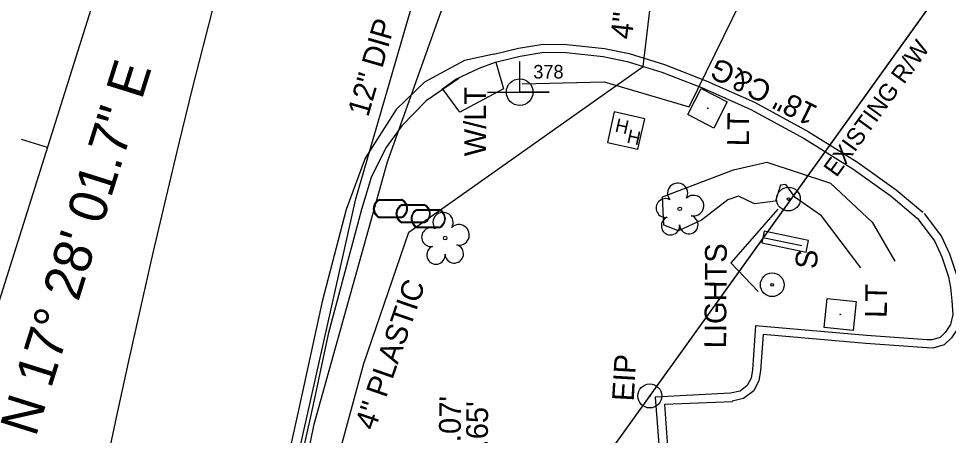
# Model space of a CAD drawing. Extents: x 945964 to 948456, y 631061 to 636061.
# Drawn here: x 946833.5 to 947004.7, y 633276.9 to 633353.6 of the extents above; entities that cross this region are included whole.
import ezdxf

# ---------------------------------------------------------------- set-up
doc = ezdxf.new("R2010")
doc.units = 0
for name, color, linetype in [('Exist Boundary County Line', 7, 'Continuous'), ('Exist Horizontal Alignment', 7, 'Continuous'), ('Exist Horizontal Baseline Alignment', 7, 'Continuous'), ('Exist Horizontal Baseline Alignment Direction Label', 7, 'Continuous'), ('Exist Horizontal Baseline Alignment Tick small', 7, 'Continuous'), ('Exist Other Culture Area Outline', 7, 'Continuous'), ('Exist Other Culture Area Outline Text', 7, 'Continuous'), ('Exist Other Culture Located Object CELL', 7, 'Continuous'), ('Exist Other Culture Located Object Leader', 7, 'Continuous'), ('Exist Other Culture Located Object Text', 7, 'Continuous'), ('Exist Other Culture Sign CELL', 7, 'Continuous'), ('Exist Property Iron Pin CELL', 7, 'Continuous'), ('Exist Property Iron Pin Text', 7, 'Continuous'), ('Exist Right of Way Line', 7, 'Continuous'), ('Exist Right of Way Line Text', 7, 'Continuous'), ('Exist Roads Curbs', 7, 'Continuous'), ('Exist Roads EOP', 7, 'Continuous'), ('Exist Roads EOP Other', 7, 'Continuous'), ('Exist Roads EOP Text', 7, 'Continuous'), ('Exist Structure Minor Pipes RCP 18 Inch Invert', 7, 'Continuous'), ('Exist Structure Minor Storm Sewer Manhole Text', 7, 'Continuous'), ('Exist Utilities Gas UG Line SUE', 7, 'Continuous'), ('Exist Utilities Gas UG Line SUE Text', 7, 'Continuous'), ('Exist Utilities Other Pole With Base CELL', 7, 'Continuous'), ('Exist Utilities Other Pole With Base Text', 7, 'Continuous'), ('Exist Utilities Power Hand Hole CELL', 7, 'Continuous'), ('Exist Utilities Power Joint Use Telephone CELL', 7, 'Continuous'), ('Exist Utilities Power Joint Use Telephone Cogo Number', 7, 'Continuous'), ('Exist Utilities Power Joint Use Telephone Text', 7, 'Continuous'), ('Exist Utilities Power UG Cable SUE', 7, 'Continuous'), ('Exist Utilities Telephone UG FO SUE', 7, 'Continuous'), ('Exist Utilities Water Meter CELL', 7, 'Continuous'), ('Exist Utilities Water UG Line SUE', 7, 'Continuous'), ('Exist Utilities Water UG Line SUE Text', 7, 'Continuous'), ('Exist Vegetation Hedge Row', 7, 'Continuous'), ('Exist Vegetation Tree CELL', 7, 'Continuous')]:
    doc.layers.add(name, color=color, linetype=linetype)

# ---------------------------------------------------------------- blocks, each defined once
blk = doc.blocks.new('EXIST UTILITIES POWER JOINT USE TELEPHONE')
at = {"layer": 'Exist Utilities Power Joint Use Telephone CELL'}
blk.add_line((0, 0), (0, 0), dxfattribs=at)
blk.add_lwpolyline([(-0.1188, 0), (0.108, -0.0008), (0, -0.0004), (0, 0.1125)], dxfattribs=at)
blk.add_circle((0, 0.0001), 0.049, dxfattribs=at)
blk = doc.blocks.new('EXIST UTILITIES POWER HAND HOLE')
at = {"layer": 'Exist Utilities Power Hand Hole CELL'}
blk.add_line((0, 0), (0, 0), dxfattribs=at)
blk.add_lwpolyline([(-0.059, -0.0545), (0.056, -0.0545), (0.056, 0.0605), (-0.059, 0.0605), (-0.059, -0.0545)], dxfattribs=at)
for p in [(-0.0432, -0.0095), (0.0081, -0.0399)]:
    blk.add_text('H', height=0.05, dxfattribs=at).set_placement(p)
blk = doc.blocks.new('EXIST PROPERTY IRON PIN')
at = {"layer": 'Exist Property Iron Pin CELL'}
for radius in [0.0441, 0.00141]:
    blk.add_circle((0, 0), radius, dxfattribs=at)

msp = doc.modelspace()

# ---------------------------------------------------------------- linework, layer by layer
at = {"layer": 'Exist Boundary County Line'}
msp.add_line((947092.82, 633483.47), (946827.48, 633113.91), dxfattribs=at)
at = {"layer": 'Exist Horizontal Alignment'}
msp.add_arc((948718.82, 632879.65), 1909.86, 158.53343, 198.31343, dxfattribs=at)
at = {"layer": 'Exist Horizontal Baseline Alignment'}
msp.add_line((946772.39, 633118.89), (947008.79, 633870.13), dxfattribs=at)
at = {"layer": 'Exist Horizontal Baseline Alignment Tick small'}
msp.add_line((946838.77, 633329.84), (946834, 633331.35), dxfattribs=at)
at = {"layer": 'Exist Other Culture Area Outline'}
msp.add_lwpolyline([(946978.93, 633312.72), (946970.78, 633314.45), (946970.32, 633312.32), (946978.48, 633310.6)], close=True, dxfattribs=at)
at = {"layer": 'Exist Other Culture Located Object CELL'}
for centre, radius in [((946975.24, 633320.37), 2.18), ((946975.24, 633320.37), 0.24), ((946972.25, 633304.6), 2.18), ((946972.25, 633304.6), 0.24)]:
    msp.add_circle(centre, radius, dxfattribs=at)
at = {"layer": 'Exist Other Culture Located Object Leader'}
for points in [[(946973.3, 633318.49), (946964.64, 633308.66)], [(946969.67, 633303.36), (946964.64, 633308.66)]]:
    msp.add_lwpolyline(points, dxfattribs=at)
at = {"layer": 'Exist Other Culture Sign CELL'}
msp.add_line((946970.49, 633313.3), (946977.68, 633311.81), dxfattribs=at)
at = {"layer": 'Exist Right of Way Line'}
msp.add_lwpolyline([(946872.67, 633176.86), (947082.24, 633468.73)], dxfattribs=at)
msp.add_arc((948848.33, 632890.69), 2096.28, 158.90258, 198.31343, dxfattribs=at)
at = {"layer": 'Exist Roads Curbs'}
for points in [[(946921.31, 633345.57), (946925.83, 633346.65), (946930.17, 633347.39), (946934.32, 633347.34), (946941.11, 633346.6), (946945.53, 633345.69), (946951.92, 633343.76), (946959.5, 633340.77), (946968.33, 633336.87), (946978.13, 633331.52), (946987.11, 633325.95), (946994.13, 633320.89), (946999.02, 633316.78)], [(946911.31, 633340.56), (946914.01, 633342.45), (946918.26, 633344.46), (946921.31, 633345.57)], [(946914.51, 633342.56), (946908.53, 633338.45), (946908.53, 633338.45), (946904.01, 633333.86), (946904.01, 633333.86), (946901.1, 633329.78), (946901.1, 633329.78), (946898.37, 633324.32), (946896.6, 633318.48), (946896.6, 633318.48), (946890.48, 633295.52), (946887.72, 633282.54), (946884.64, 633268.8), (946878.21, 633238.01), (946875.46, 633224.76), (946871.49, 633204.91), (946869.28, 633191.71), (946868.55, 633188.01), (946866.18, 633176.09), (946865.27, 633171.68), (946867.5, 633167.69)], [(946999.02, 633316.78), (947002.12, 633312.71), (947003.47, 633309.73), (947004.7, 633306.04), (947005.05, 633304.12), (947005.35, 633301.62), (947005.53, 633299.11), (947005.09, 633297.28), (947004.12, 633295.79), (947003.16, 633294.88), (947001.65, 633294.43), (947000.79, 633294.49), (946989.61, 633295.27), (946969.16, 633297.06), (946968.59, 633288.95), (946968.34, 633287.42), (946967.66, 633286.08), (946966.33, 633285.04), (946964.54, 633284.66)], [(946964.54, 633284.66), (946950.67, 633283.89), (946952.11, 633265.77), (946953.94, 633253.81), (946955.89, 633245.12)]]:
    msp.add_lwpolyline(points, dxfattribs=at)
at = {"layer": 'Exist Roads EOP'}
msp.add_line((946920.96, 633347.03), (946915.6, 633345.88), dxfattribs=at)
for points in [[(946920.96, 633347.03), (946925.53, 633348.12), (946930.05, 633348.89), (946934.41, 633348.84), (946941.34, 633348.09), (946945.9, 633347.15), (946952.42, 633345.17), (946960.08, 633342.16), (946968.99, 633338.21), (946978.89, 633332.82), (946987.94, 633327.19), (946995.05, 633322.08), (946999.99, 633317.93)], [(946915.6, 633345.88), (946908.2, 633341.88), (946908.2, 633341.88), (946902.99, 633336.83), (946902.99, 633336.83), (946897.26, 633327.92), (946897.26, 633327.92), (946893.81, 633318.47), (946893.81, 633318.47), (946889.38, 633301.51), (946884.99, 633281.53), (946877.59, 633248.11)], [(947000.22, 633317.69), (947003.42, 633313.48), (947004.87, 633310.28), (947006.16, 633306.42), (947006.54, 633304.35), (947006.85, 633301.76), (947007.04, 633298.98), (947006.49, 633296.68), (947005.28, 633294.82), (947003.93, 633293.54), (947001.82, 633292.92), (947000.69, 633292.99), (946989.5, 633293.78), (946970.55, 633295.43), (946970.09, 633288.78), (946969.78, 633286.95), (946968.85, 633285.1), (946966.98, 633283.64), (946964.85, 633283.19)]]:
    msp.add_lwpolyline(points, dxfattribs=at)
at = {"layer": 'Exist Roads EOP Other'}
for points in [[(946921.36, 633345.55), (946922.76, 633340.69), (946914.74, 633336.39), (946911.64, 633340.55)], [(946964.92, 633283.06), (946952.39, 633282.55), (946953.07, 633273.12), (946954.17, 633262.88), (946956.13, 633250.85), (946957.33, 633245.54)]]:
    msp.add_lwpolyline(points, dxfattribs=at)
at = {"layer": 'Exist Utilities Gas UG Line SUE'}
msp.add_lwpolyline([(946845.5, 632898.11), (946850.73, 633021.39), (946858.89, 633093.64), (946868.46, 633168.18), (946874.18, 633192.21), (946885.66, 633248.38), (946897.01, 633290.1), (946905.35, 633314.3), (946948.47, 633344.78), (946953.35, 633385.57), (946936.81, 633391.16)], dxfattribs=at)
at = {"layer": 'Exist Utilities Other Pole With Base CELL'}
for p, q in [((946960.36, 633337.07), (946960.36, 633337.07)), ((946984.78, 633299.12), (946984.78, 633299.12))]:
    msp.add_line(p, q, dxfattribs=at)
for points in [[(946959.16, 633340.72), (946963.97, 633338.26), (946961.51, 633333.45), (946956.71, 633335.91), (946959.16, 633340.72)], [(946982.34, 633302.07), (946987.72, 633301.53), (946987.18, 633296.16), (946981.8, 633296.7), (946982.34, 633302.07)]]:
    msp.add_lwpolyline(points, dxfattribs=at)
for centre in [(946960.36, 633337.07), (946984.78, 633299.12)]:
    msp.add_circle(centre, 0.0707, dxfattribs=at)
at = {"layer": 'Exist Utilities Power UG Cable SUE'}
msp.add_lwpolyline([(946926.17, 633341.58), (946941.27, 633341.95), (946956.97, 633337.33), (946972.86, 633369.78), (946976.32, 633381.43), (946994.31, 633398.15), (947014.21, 633402.6)], dxfattribs=at)
at = {"layer": 'Exist Utilities Telephone UG FO SUE'}
msp.add_lwpolyline([(946843.75, 632861.86), (946845.45, 632875.49), (946846.87, 632959.02), (946849.9, 633021.88), (946856.09, 633093.82), (946867.01, 633168.17), (946873.26, 633207.46), (946887.9, 633278.92), (946901.4, 633327.21), (946927.15, 633399.5), (946955.33, 633464.91), (946976.87, 633502.55), (946990.39, 633526.44), (947042.99, 633595.21), (947065.95, 633626.61), (947283.34, 634211.93), (947296.03, 634240.08), (947307.13, 634250.19), (947335.86, 634268.18), (947320.62, 634317.86), (947311.2, 634351.26), (947308.67, 634385.7), (947324.73, 634436.61)], dxfattribs=at)
at = {"layer": 'Exist Utilities Water Meter CELL'}
for p, q in [((946901.95, 633318.62), (946901.95, 633318.62)), ((946906.13, 633317.68), (946906.13, 633317.68)), ((946908.9, 633316.76), (946908.9, 633316.76))]:
    msp.add_line(p, q, dxfattribs=at)
for points in [[(946899.91, 633320.32), (946903.98, 633320.32)], [(946899.91, 633320.18), (946903.98, 633320.18)], [(946904.09, 633319.38), (946908.17, 633319.38)], [(946904.09, 633319.24), (946908.17, 633319.24)], [(946903.98, 633317.05), (946899.88, 633317.05)], [(946906.87, 633318.46), (946910.94, 633318.46)], [(946906.87, 633318.32), (946910.94, 633318.32)], [(946903.98, 633316.92), (946899.88, 633316.92)], [(946908.17, 633316.12), (946904.07, 633316.12)], [(946908.17, 633315.98), (946904.07, 633315.98)], [(946910.94, 633315.2), (946906.84, 633315.2)], [(946910.94, 633315.06), (946906.84, 633315.06)]]:
    msp.add_lwpolyline(points, dxfattribs=at)
for centre, radius, start, end in [((946900.64, 633318.61), 1.86, 113.178, 245.9794), ((946900.65, 633318.61), 1.73, 115.3009, 243.7824), ((946904.82, 633317.67), 1.86, 113.178, 245.9794), ((946904.84, 633317.67), 1.73, 115.3009, 243.7824), ((946903.24, 633318.62), 1.86, 293.6483, 66.3084), ((946903.25, 633318.62), 1.73, 295.1272, 64.8728), ((946907.42, 633317.68), 1.86, 293.6483, 66.3084), ((946907.44, 633317.68), 1.73, 295.1272, 64.8728), ((946907.6, 633316.76), 1.86, 113.178, 245.9794), ((946907.61, 633316.76), 1.73, 115.3009, 243.7824), ((946910.2, 633316.76), 1.86, 293.6483, 66.3084), ((946910.21, 633316.76), 1.73, 295.1272, 64.8728)]:
    msp.add_arc(centre, radius, start, end, dxfattribs=at)
at = {"layer": 'Exist Utilities Water UG Line SUE'}
msp.add_lwpolyline([(946861.6, 632622.99), (946857.97, 632647.58), (946852.97, 632699.99), (946849.46, 632747.01), (946843.88, 632853.23), (946844.6, 632925.42), (946848.49, 633021.71), (946854.67, 633094.54), (946866.27, 633169.12), (946869.9, 633189.05), (946879.92, 633250.64), (946895.59, 633320.41), (946906.54, 633358.29), (946922.14, 633411.44), (946948.63, 633497.92), (946975.56, 633562.66), (947003.55, 633599.53), (947037.06, 633649.36)], dxfattribs=at)
at = {"layer": 'Exist Vegetation Hedge Row'}
for points in [[(946952.07, 633320.76), (946965.12, 633325.78), (946971.25, 633327.19), (946982.97, 633323.28), (946990.65, 633316.12), (946994.81, 633308.97)], [(946988.57, 633307.7), (946981.3, 633317.31), (946976.46, 633320.67), (946974.73, 633323.04), (946973.76, 633322.93), (946972.88, 633319.97), (946968.97, 633319.48), (946966.04, 633320.9), (946964.1, 633320.23), (946959.22, 633316.47), (946954.96, 633314.52), (946952.3, 633315.56), (946952.07, 633320.76)]]:
    msp.add_lwpolyline(points, dxfattribs=at)
at = {"layer": 'Exist Vegetation Tree CELL'}
for p, q in [((946955.22, 633318.57), (946955.22, 633318.57)), ((946912.02, 633313.19), (946912.02, 633313.19))]:
    msp.add_line(p, q, dxfattribs=at)
for centre in [(946955.22, 633318.57), (946912.02, 633313.19)]:
    msp.add_circle(centre, 0.326, dxfattribs=at)
for centre, radius, start, end in [((946954.83, 633321.44), 1.86, 330.1651, 219.7134), ((946952.61, 633318.72), 1.73, 62.6636, 279.3457), ((946957.76, 633319.16), 1.9, 257.1011, 134.1999), ((946911.63, 633316.07), 1.86, 330.1651, 219.7134), ((946956.89, 633315.67), 1.7, 181.2822, 74.56), ((946914.56, 633313.78), 1.9, 257.1011, 134.1999), ((946953.51, 633315.45), 1.69, 111.5671, 6.231), ((946909.41, 633313.35), 1.73, 62.6636, 279.3457), ((946913.69, 633310.29), 1.7, 181.2822, 74.56), ((946910.31, 633310.07), 1.69, 111.5671, 6.231)]:
    msp.add_arc(centre, radius, start, end, dxfattribs=at)

# ---------------------------------------------------------------- block references
at = {"layer": 'Exist Property Iron Pin CELL', "xscale": 50, "yscale": 50}
msp.add_blockref('EXIST PROPERTY IRON PIN', (946949.69, 633284.13), dxfattribs=at)
at = {"layer": 'Exist Utilities Power Hand Hole CELL', "xscale": 50, "yscale": 49.99999999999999, "rotation": -12.5337348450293}
msp.add_blockref('EXIST UTILITIES POWER HAND HOLE', (946945.37, 633332.82), dxfattribs=at)
at = {"layer": 'Exist Utilities Power Joint Use Telephone CELL', "xscale": 50, "yscale": 50}
msp.add_blockref('EXIST UTILITIES POWER JOINT USE TELEPHONE', (946925.74, 633340.06), dxfattribs=at)

# ---------------------------------------------------------------- texts
at = {"layer": 'Exist Horizontal Baseline Alignment Direction Label'}
msp.add_text('N 17%%d 28\' 01.7" E', height=7, rotation=72.5329, dxfattribs=at).set_placement((946836.6, 633276.43))
at = {"layer": 'Exist Other Culture Area Outline Text'}
msp.add_text('S', height=4, rotation=86.6244, dxfattribs=at).set_placement((946980.47, 633307.41))
at = {"layer": 'Exist Other Culture Located Object Text'}
msp.add_text('LIGHTS', height=4, rotation=89.5939, dxfattribs=at).set_placement((946963.75, 633292.89))
at = {"layer": 'Exist Property Iron Pin Text'}
msp.add_text('EIP', height=4, rotation=86.6667, dxfattribs=at).set_placement((946946.73, 633283.08))
at = {"layer": 'Exist Right of Way Line Text'}
msp.add_text('EXISTING R/W', height=3.2, rotation=54.0787, dxfattribs=at).set_placement((946984.07, 633324.24))
at = {"layer": 'Exist Roads EOP Text'}
msp.add_text('18" C&G', height=4, rotation=153.874, dxfattribs=at).set_placement((946980.87, 633337.32))
at = {"layer": 'Exist Structure Minor Pipes RCP 18 Inch Invert'}
msp.add_text("INV=2164.65'", height=4, rotation=89.5187, dxfattribs=at).set_placement((946919.66, 633250.72))
at = {"layer": 'Exist Structure Minor Storm Sewer Manhole Text'}
msp.add_text("TOP=2171.07'", height=4, rotation=89.0208, dxfattribs=at).set_placement((946914.39, 633249.6))
at = {"layer": 'Exist Utilities Gas UG Line SUE Text'}
for s, rotation, p in [('4" PLASTIC', 83.1894, (946946.39, 633349.65)), ('4" PLASTIC ', 70.9695, (946899.05, 633277.61))]:
    msp.add_text(s, height=4, rotation=rotation, dxfattribs=at).set_placement(p)
at = {"layer": 'Exist Utilities Other Pole With Base Text'}
for p in [(946967.94, 633330.07), (946993.34, 633298.48)]:
    msp.add_text('LT', height=4, rotation=89.3158, dxfattribs=at).set_placement(p)
at = {"layer": 'Exist Utilities Power Joint Use Telephone Cogo Number'}
msp.add_text('378', height=2.5, dxfattribs=at).set_placement((946928.24, 633342.56))
at = {"layer": 'Exist Utilities Power Joint Use Telephone Text'}
msp.add_text('W/LT', height=4, rotation=90.0228, dxfattribs=at).set_placement((946919.54, 633328.25))
at = {"layer": 'Exist Utilities Water UG Line SUE Text'}
msp.add_text('12" DIP', height=4, rotation=73.8826, dxfattribs=at).set_placement((946897.82, 633335.33))

doc.saveas('drawing.dxf')
